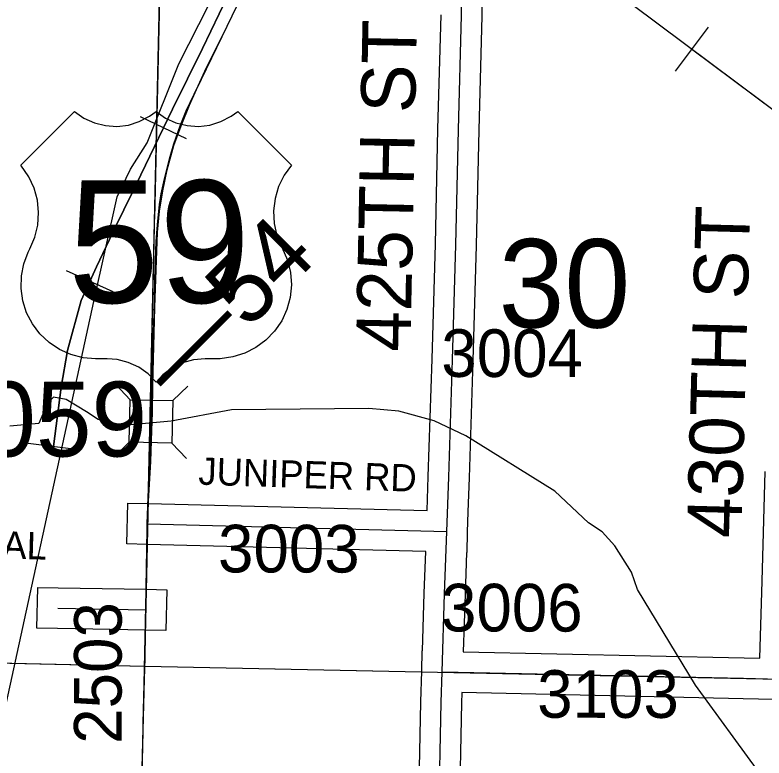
# Model space of a CAD drawing. Extents: x -132.8 to -73.3, y -60 to -26.
# Drawn here: x -98.134 to -97.033, y -44.128 to -43.037 of the extents above; entities that cross this region are included whole.
import ezdxf

# ---------------------------------------------------------------- set-up
doc = ezdxf.new("R2010")
doc.units = 0
for name, color, linetype in [('tdCoHydroRiver', 7, 'Continuous'), ('tdCoPipe', 7, 'Continuous'), ('tdCoPriCL', 7, 'Continuous'), ('tdCoPrimary', 7, 'Continuous'), ('tdCoPriNonDiv', 7, 'Continuous'), ('tdCoPriNonDivCL', 7, 'Continuous'), ('tdCoRRCL', 7, 'Continuous'), ('tdCoSecRdNmbr', 7, 'Continuous'), ('tdCoSecRdTxt', 7, 'Continuous'), ('tdCoSecRteBand', 7, 'Continuous'), ('tdCoSecRteCL', 7, 'Continuous'), ('tdCoSectLine', 7, 'Continuous'), ('tdCoSectLinePart', 7, 'Continuous'), ('tdCoSectNmbr', 7, 'Continuous'), ('tdCoShieldUsRte', 7, 'Continuous'), ('tdCoStrucNonDivPri', 7, 'Continuous'), ('tdCoStrucPriMaintName', 7, 'Continuous'), ('tdCoStrucSec', 7, 'Continuous'), ('tdCoSurfConc', 7, 'Continuous'), ('tdCoSurfGravel', 7, 'Continuous'), ('tdCoTwpBndry', 7, 'Continuous'), ('tdCoTwpBndryShd', 7, 'Continuous'), ('tdStHwyPriRefPost1', 7, 'Continuous')]:
    doc.layers.add(name, color=color, linetype=linetype)

msp = doc.modelspace()

# ---------------------------------------------------------------- linework, layer by layer
at = {"layer": 'tdCoHydroRiver'}
for points in [[(-97.4709, -43.6551), (-97.5176, -43.6326), (-97.5694, -43.6188), (-97.6135, -43.6147), (-97.8155, -43.6165), (-97.9043, -43.6334), (-97.9739, -43.6397), (-98.0116, -43.631), (-98.0287, -43.6196), (-98.0582, -43.6015), (-98.0771, -43.598), (-98.0852, -43.6057), (-98.0985, -43.6369), (-98.1412, -43.6407)], [(-96.8755, -44.5344), (-96.8766, -44.4382), (-96.8839, -44.4065), (-96.8991, -44.3809), (-96.9315, -44.3456), (-96.9329, -44.3361), (-96.9375, -44.3297), (-96.9443, -44.279), (-96.9535, -44.2631), (-96.9859, -44.2293), (-97.0394, -44.1493), (-97.133, -44.0211), (-97.2185, -43.8805), (-97.2274, -43.8551), (-97.2519, -43.8167), (-97.2704, -43.7958), (-97.2906, -43.7828), (-97.3401, -43.736), (-97.4709, -43.6551)]]:
    msp.add_lwpolyline(points, dxfattribs=at)
at = {"layer": 'tdCoPipe'}
msp.add_line((-97.1148, -43.0544), (-97.1631, -43.119), dxfattribs=at)
for points in [[(-94.8143, -47.1462), (-94.7069, -46.9834), (-94.3383, -46.7979), (-94.0389, -46.5554), (-93.5712, -46.2188), (-94.1285, -45.467), (-94.6658, -44.7216), (-95.3488, -44.2535), (-96.1295, -43.7536), (-96.9537, -43.2251), (-97.8929, -42.5235), (-98.8243, -41.7306), (-99.8527, -40.7651), (-100.8396, -39.8322), (-101.7644, -38.9024), (-102.5401, -38.2536)], [(-96.8947, -43.2629), (-96.9537, -43.2251), (-97.1389, -43.0867)]]:
    msp.add_lwpolyline(points, dxfattribs=at)
at = {"layer": 'tdCoPriCL'}
msp.add_lwpolyline([(-97.9486, -44.2138), (-97.9459, -44.1112), (-97.9454, -44.0769), (-97.9429, -43.9894), (-97.9427, -43.9812), (-97.9415, -43.9104), (-97.941, -43.8784), (-97.9393, -43.7921), (-97.9391, -43.7844), (-97.9339, -43.6927), (-97.9326, -43.6468), (-97.9317, -43.6204), (-97.9308, -43.5797), (-97.928, -43.4661), (-97.9253, -43.3757), (-97.9243, -43.3556), (-97.9211, -43.3246), (-97.9165, -43.2951), (-97.9097, -43.2641), (-97.8999, -43.2284), (-97.8885, -43.1969), (-97.8772, -43.169), (-97.869, -43.1502), (-97.8645, -43.1408), (-97.852, -43.1137), (-97.8219, -43.053), (-97.7994, -43.0057)], dxfattribs=at)
at = {"layer": 'tdCoPrimary'}
msp.add_lwpolyline([(-97.9483, -44.2138), (-97.9455, -44.1112), (-97.945, -44.0769), (-97.9423, -43.9812), (-97.9411, -43.9104), (-97.9406, -43.8784), (-97.9389, -43.7921), (-97.9387, -43.7844), (-97.9376, -43.7452), (-97.9337, -43.6535), (-97.9334, -43.6402), (-97.9331, -43.6236), (-97.9327, -43.6057), (-97.9312, -43.5428), (-97.9283, -43.4619), (-97.9275, -43.4249), (-97.9258, -43.3694), (-97.9238, -43.3448), (-97.9209, -43.3152), (-97.9187, -43.2994), (-97.9137, -43.2772), (-97.9063, -43.2481), (-97.8997, -43.2256), (-97.8903, -43.1995), (-97.8817, -43.1776), (-97.8642, -43.1408), (-97.8516, -43.1137), (-97.8215, -43.053), (-97.7991, -43.0057)], dxfattribs=at)
msp.add_lwpolyline([(-97.9483, -44.2138), (-97.9455, -44.1112), (-97.945, -44.0769), (-97.9423, -43.9812), (-97.9411, -43.9104), (-97.9406, -43.8784), (-97.9389, -43.7921), (-97.9387, -43.7844), (-97.9376, -43.7452), (-97.9337, -43.6535), (-97.9334, -43.6402), (-97.9331, -43.6236), (-97.9327, -43.6057), (-97.9312, -43.5428), (-97.9283, -43.4619), (-97.9275, -43.4249), (-97.9258, -43.3694), (-97.9238, -43.3448), (-97.9209, -43.3152), (-97.9187, -43.2994), (-97.9137, -43.2772), (-97.9063, -43.2481), (-97.8997, -43.2256), (-97.8903, -43.1995), (-97.8817, -43.1776), (-97.8642, -43.1408), (-97.8516, -43.1137), (-97.8215, -43.053), (-97.7991, -43.0057)], dxfattribs=at)
msp.add_lwpolyline([(-97.9483, -44.2138), (-97.9455, -44.1112), (-97.945, -44.0769), (-97.9423, -43.9812), (-97.9411, -43.9104), (-97.9406, -43.8784), (-97.9389, -43.7921), (-97.9387, -43.7844), (-97.9376, -43.7452), (-97.9337, -43.6535), (-97.9334, -43.6402), (-97.9331, -43.6236), (-97.9327, -43.6057), (-97.9312, -43.5428), (-97.9283, -43.4619), (-97.9275, -43.4249), (-97.9258, -43.3694), (-97.9238, -43.3448), (-97.9209, -43.3152), (-97.9187, -43.2994), (-97.9137, -43.2772), (-97.9063, -43.2481), (-97.8997, -43.2256), (-97.8903, -43.1995), (-97.8817, -43.1776), (-97.8642, -43.1408), (-97.8516, -43.1137), (-97.8215, -43.053), (-97.7991, -43.0057)], dxfattribs=at)
at = {"layer": 'tdCoPriNonDiv'}
msp.add_lwpolyline([(-97.9587, -44.6434), (-97.9459, -44.1112), (-97.938, -43.7452), (-97.9341, -43.6535), (-97.928, -43.4661), (-97.9243, -43.3556), (-97.9211, -43.3246), (-97.9165, -43.2951), (-97.9097, -43.2641), (-97.9, -43.2256), (-97.882, -43.1776), (-97.7994, -43.0057), (-97.647, -42.6954), (-97.557, -42.5117), (-97.4687, -42.3307), (-97.3232, -42.0311)], dxfattribs=at)
at = {"layer": 'tdCoPriNonDivCL'}
msp.add_lwpolyline([(-97.9486, -44.2138), (-97.9459, -44.1112), (-97.9454, -44.0769), (-97.9427, -43.9812), (-97.9415, -43.9104), (-97.941, -43.8784), (-97.9393, -43.7921), (-97.9391, -43.7844), (-97.938, -43.7452), (-97.9341, -43.6535), (-97.9338, -43.6402), (-97.9335, -43.6236), (-97.9331, -43.6057), (-97.9316, -43.5428), (-97.9287, -43.4619), (-97.9279, -43.4249), (-97.9262, -43.3694), (-97.9242, -43.3448), (-97.9213, -43.3152), (-97.919, -43.2994), (-97.9141, -43.2772), (-97.9067, -43.2481), (-97.9, -43.2256), (-97.8907, -43.1995), (-97.882, -43.1776), (-97.8645, -43.1408), (-97.852, -43.1137), (-97.8219, -43.053), (-97.7994, -43.0057)], dxfattribs=at)
msp.add_lwpolyline([(-97.9486, -44.2138), (-97.9459, -44.1112), (-97.9454, -44.0769), (-97.9427, -43.9812), (-97.9415, -43.9104), (-97.941, -43.8784), (-97.9393, -43.7921), (-97.9391, -43.7844), (-97.938, -43.7452), (-97.9341, -43.6535), (-97.9338, -43.6402), (-97.9335, -43.6236), (-97.9331, -43.6057), (-97.9316, -43.5428), (-97.9287, -43.4619), (-97.9279, -43.4249), (-97.9262, -43.3694), (-97.9242, -43.3448), (-97.9213, -43.3152), (-97.919, -43.2994), (-97.9141, -43.2772), (-97.9067, -43.2481), (-97.9, -43.2256), (-97.8907, -43.1995), (-97.882, -43.1776), (-97.8645, -43.1408), (-97.852, -43.1137), (-97.8219, -43.053), (-97.7994, -43.0057)], dxfattribs=at)
at = {"layer": 'tdCoRRCL'}
for p, q in [((-97.8815, -43.2187), (-97.949, -43.1861)), ((-97.9894, -43.4432), (-98.0577, -43.4123)), ((-98.0397, -43.6755), (-98.1141, -43.666))]:
    msp.add_line(p, q, dxfattribs=at)
for points in [[(-97.9835, -43.3038), (-97.9638, -43.2632), (-97.9393, -43.2242), (-97.8928, -43.1084), (-97.8041, -42.9336), (-97.7463, -42.8086), (-97.3644, -42.0134), (-97.1091, -41.5028)], [(-97.3726, -42.0914), (-97.419, -42.1854), (-97.4502, -42.2502), (-97.4686, -42.289), (-97.5293, -42.4133), (-97.5681, -42.4925), (-97.645, -42.649), (-97.6906, -42.7443), (-97.7347, -42.8334), (-97.7866, -42.9389), (-97.8211, -43.009), (-97.8579, -43.0859), (-97.9019, -43.1747), (-97.9617, -43.2986), (-97.9853, -43.3466), (-98.0139, -43.4064), (-98.0362, -43.4558), (-98.0566, -43.5294), (-98.0658, -43.5836), (-98.0769, -43.6707)], [(-98.0769, -43.6707), (-98.0658, -43.5836), (-98.0566, -43.5294), (-98.0362, -43.4558), (-98.0139, -43.4064), (-97.9853, -43.3466), (-97.9617, -43.2986), (-97.9019, -43.1747), (-97.8579, -43.0859), (-97.8211, -43.009), (-97.7866, -42.9389), (-97.7347, -42.8334), (-97.6906, -42.7443), (-97.645, -42.649), (-97.5681, -42.4925), (-97.5293, -42.4133), (-97.4686, -42.289), (-97.4502, -42.2502), (-97.419, -42.1854), (-97.3726, -42.0914)], [(-98.6845, -46.5261), (-98.5105, -46.2397), (-98.4516, -45.9772), (-98.4574, -45.7544), (-98.4896, -45.554), (-98.4949, -45.4226), (-98.4853, -45.3413), (-98.4378, -45.2064), (-98.412, -45.1708), (-98.3685, -45.0652), (-98.0177, -43.4577), (-97.9835, -43.3038)]]:
    msp.add_lwpolyline(points, dxfattribs=at)
at = {"layer": 'tdCoSecRteBand'}
for points in [[(-97.4446, -42.8572), (-97.4473, -43.0373), (-97.4473, -43.0374), (-97.4473, -43.0376), (-97.4518, -43.206), (-97.4557, -43.3749), (-97.4557, -43.3749), (-97.4557, -43.375), (-97.4607, -43.5442), (-97.4607, -43.5442), (-97.4607, -43.5443), (-97.4661, -43.7167), (-97.4661, -43.7167), (-97.4661, -43.7167), (-97.4678, -43.7665), (-97.4688, -43.7964), (-97.4696, -43.8262), (-97.4699, -43.8262), (-97.4699, -43.8265), (-97.472, -43.8881), (-97.4747, -43.9722), (-97.0619, -43.9811), (-97.0618, -43.9811), (-97.0618, -43.9811), (-97.0386, -43.9817)], [(-97.5406, -44.2154), (-97.5372, -44.046), (-97.5372, -44.0459), (-97.5371, -44.0457), (-97.5357, -44.0007), (-97.535, -43.9709), (-97.5347, -43.9709), (-97.532, -43.8861), (-97.532, -43.8861), (-97.532, -43.8861), (-97.5298, -43.8247), (-97.9394, -43.8144), (-97.9694, -43.8136), (-97.9679, -43.7536), (-97.9379, -43.7544), (-97.5278, -43.7647), (-97.526, -43.7147), (-97.5206, -43.5424), (-97.5157, -43.3734), (-97.5118, -43.2045), (-97.5118, -43.2045), (-97.5118, -43.2044), (-97.5073, -43.0362)], [(-97.0386, -43.9817), (-97.035, -43.8684), (-97.0306, -43.7071)], [(-97.9117, -43.941), (-97.9417, -43.9404), (-98.0713, -43.9382), (-98.1013, -43.9377), (-98.1003, -43.8777), (-98.0703, -43.8782), (-97.9406, -43.8804), (-97.9106, -43.881), (-97.9117, -43.941)], [(-96.0395, -44.2649), (-96.0358, -44.0918), (-96.0358, -44.0917), (-96.0358, -44.0917), (-96.0352, -44.0695), (-96.118, -44.0675), (-96.1181, -44.0675), (-96.1182, -44.0675), (-96.5892, -44.0539), (-96.9804, -44.0433), (-96.9806, -44.0433), (-96.9806, -44.0435), (-97.0105, -44.0425), (-97.0404, -44.0417), (-97.0633, -44.0411), (-97.4767, -44.0321), (-97.4767, -44.0325), (-97.4772, -44.0474), (-97.4806, -44.2167)]]:
    msp.add_lwpolyline(points, dxfattribs=at)
at = {"layer": 'tdCoSecRteCL'}
for p, q in [((-97.9387, -43.7844), (-97.4988, -43.7955)), ((-98.0708, -43.9082), (-97.9411, -43.9104))]:
    msp.add_line(p, q, dxfattribs=at)
for points in [[(-97.4988, -43.7955), (-97.4961, -43.7157), (-97.4906, -43.5433), (-97.4857, -43.3742), (-97.4818, -43.2052), (-97.4773, -43.0368), (-97.4746, -42.8568), (-97.4724, -42.6819), (-97.4693, -42.5077)], [(-97.5057, -44.0015), (-97.502, -43.8871), (-97.4988, -43.7955)], [(-97.5342, -45.2252), (-97.5333, -45.2198), (-97.5321, -45.203), (-97.5294, -45.0809), (-97.5259, -44.911), (-97.5225, -44.7409), (-97.5188, -44.5584), (-97.5143, -44.3867), (-97.5106, -44.2161), (-97.5072, -44.0467), (-97.5057, -44.0015)], [(-97.5057, -44.0015), (-97.0626, -44.0111), (-97.0096, -44.0125)]]:
    msp.add_lwpolyline(points, dxfattribs=at)
at = {"layer": 'tdCoSectLine'}
for points in [[(-97.943, -43.9932), (-97.9208, -42.9911)], [(-98.9433, -43.971), (-97.943, -43.9932)], [(-97.9689, -44.9943), (-97.943, -43.9932)], [(-97.943, -43.9932), (-97.01, -44.0125)]]:
    msp.add_lwpolyline(points, dxfattribs=at)
at = {"layer": 'tdCoSectLinePart'}
for points in [[(-97.9378, -43.7544), (-97.9208, -42.9911)], [(-97.9406, -43.8805), (-97.9391, -43.8144)], [(-97.943, -43.9932), (-97.9419, -43.9404)], [(-98.9135, -43.9716), (-97.943, -43.9932)], [(-97.9551, -44.46), (-97.943, -43.9932)], [(-97.943, -43.9932), (-97.5361, -44.0016)]]:
    msp.add_lwpolyline(points, dxfattribs=at)
at = {"layer": 'tdCoShieldUsRte'}
msp.add_lwpolyline([(-98.1251, -43.257), (-98.0462, -43.1781), (-98.0324, -43.1879), (-98.017, -43.1949), (-98.0007, -43.1991), (-97.9838, -43.2002), (-97.967, -43.1982), (-97.9509, -43.1932), (-97.9359, -43.1854), (-97.9262, -43.1781), (-97.9124, -43.1879), (-97.897, -43.1949), (-97.8806, -43.1991), (-97.8638, -43.2002), (-97.847, -43.1982), (-97.8309, -43.1932), (-97.8159, -43.1854), (-97.8062, -43.1781), (-97.7273, -43.257), (-97.738, -43.272), (-97.7461, -43.2885), (-97.7513, -43.3062), (-97.7534, -43.3244), (-97.7525, -43.3428), (-97.7485, -43.3608), (-97.7416, -43.3778), (-97.7331, -43.3969), (-97.7287, -43.4147), (-97.7274, -43.4331), (-97.7291, -43.4514), (-97.7339, -43.4692), (-97.7416, -43.4859), (-97.752, -43.5011), (-97.7647, -43.5144), (-97.7795, -43.5253), (-97.796, -43.5336), (-97.8135, -43.539), (-97.8318, -43.5415), (-97.8409, -43.5416), (-97.8543, -43.5416), (-97.8711, -43.5431), (-97.8874, -43.5477), (-97.9025, -43.5552), (-97.9161, -43.5653), (-97.9262, -43.5759), (-97.938, -43.5638), (-97.9518, -43.554), (-97.9671, -43.5469), (-97.9835, -43.5428), (-97.9981, -43.5416), (-98.0153, -43.5416), (-98.0336, -43.5401), (-98.0514, -43.5355), (-98.0682, -43.528), (-98.0835, -43.5178), (-98.0969, -43.5052), (-98.108, -43.4905), (-98.1165, -43.4742), (-98.1222, -43.4566), (-98.1248, -43.4384), (-98.1243, -43.42), (-98.1208, -43.402), (-98.1144, -43.3848), (-98.1119, -43.38), (-98.1046, -43.3631), (-98.1003, -43.3452), (-98.0989, -43.3269), (-98.1007, -43.3086), (-98.1054, -43.2908), (-98.1131, -43.2741)], close=True, dxfattribs=at)
at = {"layer": 'tdCoStrucNonDivPri'}
for points in [[(-97.986, -43.5792), (-97.9643, -43.6018), (-97.9018, -43.6031)], [(-97.8797, -43.5819), (-97.9018, -43.6031), (-97.903, -43.6657)], [(-97.9882, -43.686), (-97.9656, -43.6644), (-97.9643, -43.6018)], [(-97.8814, -43.6882), (-97.903, -43.6657), (-97.9656, -43.6644)]]:
    msp.add_lwpolyline(points, dxfattribs=at)
at = {"layer": 'tdCoStrucSec'}
for points in [[(-97.986, -43.5792), (-97.9643, -43.6018), (-97.9018, -43.6031)], [(-97.8797, -43.5819), (-97.9018, -43.6031), (-97.903, -43.6657)], [(-97.9882, -43.686), (-97.9656, -43.6644), (-97.9643, -43.6018)], [(-97.8814, -43.6882), (-97.903, -43.6657), (-97.9656, -43.6644)]]:
    msp.add_lwpolyline(points, dxfattribs=at)
at = {"layer": 'tdCoSurfConc'}
msp.add_line((-98.0708, -43.9082), (-97.9411, -43.9104), dxfattribs=at)
at = {"layer": 'tdCoSurfGravel'}
msp.add_line((-97.9387, -43.7844), (-97.4988, -43.7955), dxfattribs=at)
for points in [[(-97.4988, -43.7955), (-97.4961, -43.7157), (-97.4906, -43.5433), (-97.4857, -43.3742), (-97.4818, -43.2052), (-97.4773, -43.0368), (-97.4746, -42.8568), (-97.4724, -42.6819), (-97.4693, -42.5077)], [(-97.5057, -44.0015), (-97.502, -43.8871), (-97.4988, -43.7955)], [(-97.5342, -45.2252), (-97.5333, -45.2198), (-97.5321, -45.203), (-97.5294, -45.0809), (-97.5259, -44.911), (-97.5225, -44.7409), (-97.5188, -44.5584), (-97.5143, -44.3867), (-97.5106, -44.2161), (-97.5072, -44.0467), (-97.5057, -44.0015)], [(-97.5057, -44.0015), (-97.0626, -44.0111), (-97.0096, -44.0125), (-96.5883, -44.0239), (-96.1173, -44.0375), (-96.0045, -44.0402), (-95.6401, -44.0488), (-95.1558, -44.0609), (-95.0063, -44.064), (-94.6986, -44.0703), (-94.1817, -44.0816), (-94.0044, -44.0862), (-93.6993, -44.094), (-93.3141, -44.1028), (-93.1428, -44.1085), (-93.0077, -44.1098), (-92.9817, -44.11), (-92.8148, -44.1139), (-92.3169, -44.1268), (-92.0725, -44.1317), (-92.0182, -44.1335)]]:
    msp.add_lwpolyline(points, dxfattribs=at)
at = {"layer": 'tdCoTwpBndry'}
msp.add_lwpolyline([(-97.8824, -41.5267), (-97.8925, -41.9965), (-97.9208, -42.9911), (-97.9285, -43.3356)], dxfattribs=at)
at = {"layer": 'tdCoTwpBndryShd'}
msp.add_lwpolyline([(-98.2366, -56.8674), (-98.2229, -55.8593), (-98.1929, -54.8697), (-98.1715, -53.8651), (-98.1499, -52.8673), (-98.1252, -51.8564), (-98.1074, -50.9642), (-98.0823, -49.9657), (-98.0579, -48.9651), (-98.0356, -47.9686), (-98.014, -46.968), (-97.9944, -45.9724), (-97.9884, -45.4258), (-97.9689, -44.9943), (-97.943, -43.9932), (-97.9208, -42.9911), (-97.8925, -41.9965), (-97.8711, -40.9985), (-97.8465, -40.0004), (-97.8233, -39.0296), (-97.7988, -38.04)], dxfattribs=at)

# ---------------------------------------------------------------- texts
at = {"layer": 'tdCoSecRdNmbr'}
for s, rotation, p in [('3004', 359.9266, (-97.507, -43.5683)), ('3003', 359.9263, (-97.8352, -43.8555)), ('3006', 359.9266, (-97.5074, -43.9422)), ('2503', 89.9261, (-97.977, -44.1075)), ('3103', 359.9264, (-97.366, -44.0691))]:
    msp.add_text(s, height=0.07, rotation=rotation, dxfattribs=at).set_placement(p)
at = {"layer": 'tdCoSecRdTxt'}
for s, height, rotation, p in [('425TH ST', 0.08, 88.863, (-97.5524, -43.5318)), ('430TH ST', 0.08, 88.4582, (-97.066, -43.8056)), ('JUNIPER RD', 0.04, 358.1028, (-97.8645, -43.7265)), ('INDUSTRIAL', 0.04, 358.336, (-98.4052, -43.8276))]:
    msp.add_text(s, height=height, rotation=rotation, dxfattribs=at).set_placement(p)
at = {"layer": 'tdCoSectNmbr'}
msp.add_text('30', height=0.13, rotation=359.9265, dxfattribs=at).set_placement((-97.4227, -43.4957))
at = {"layer": 'tdCoShieldUsRte'}
msp.add_text('59', height=0.18, dxfattribs=at).set_placement((-98.0557, -43.4594))
at = {"layer": 'tdCoStrucPriMaintName'}
msp.add_text('78539S059', height=0.11, dxfattribs=at).set_placement((-98.6919, -43.6852))
msp.add_text('78539S059', height=0.11, dxfattribs=at).set_placement((-98.6919, -43.6852))
msp.add_text('78539S059', height=0.11, dxfattribs=at).set_placement((-98.6919, -43.6852))
at = {"layer": 'tdStHwyPriRefPost1'}
msp.add_text('‒‒54', height=0.1, rotation=45, dxfattribs=at).set_placement((-97.8969, -43.6052))

doc.saveas('drawing.dxf')
